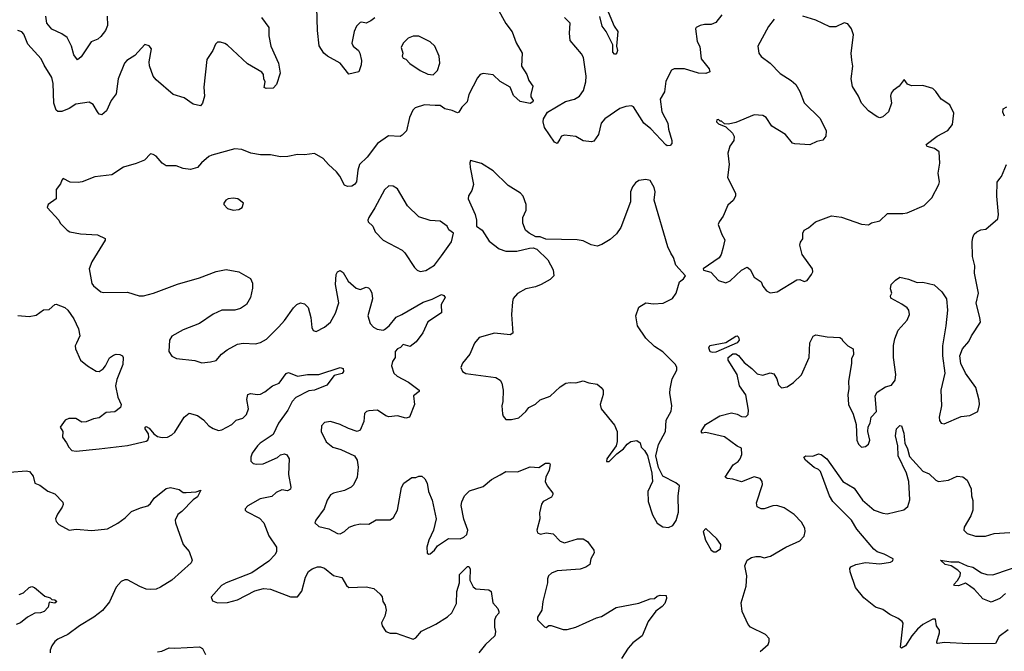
# Model space of a CAD drawing. Extents: x 2133461 to 2293071, y 753526 to 916327.
# Tile 350 of 459: x 2238969 to 2245866, y 824276 to 828700. Entities that reach past the tile are written whole.
import ezdxf

# ---------------------------------------------------------------- set-up
doc = ezdxf.new("R2010")
doc.units = 0

msp = doc.modelspace()

# ---------------------------------------------------------------- linework, layer by layer
at = {"layer": '0CON10XD'}
for points in [[(2239580.8, 828725), (2239585, 828660), (2239570, 828625), (2239537.9, 828582.1), (2239516.1, 828563.9), (2239470, 828545), (2239400.3, 828439.7), (2239375, 828420), (2239349.2, 828455), (2239331.4, 828515), (2239300.8, 828575), (2239265, 828600), (2239193.1, 828633.1), (2239160, 828675), (2239152.1, 828725)], [(2242313.1, 828783.1), (2242373.4, 828673.4), (2242418.5, 828615), (2242447.6, 828537.6), (2242488.1, 828465), (2242484.6, 828374.6), (2242522, 828315), (2242535, 828273.3), (2242563.8, 828235), (2242548.8, 828175), (2242550.5, 828160.5), (2242566.7, 828135), (2242562.5, 828125), (2242545, 828112.5), (2242475, 828126.2), (2242428.3, 828168.3), (2242405, 828227.5), (2242335, 828266.2), (2242285, 828313.3), (2242215, 828322), (2242194.5, 828315.5), (2242175, 828293.8), (2242114.6, 828175.4), (2242102.5, 828125), (2242065, 828086.2), (2242045, 828051.2), (2242035, 828048.8), (2241997.5, 828065), (2241947.5, 828075), (2241915, 828098.8), (2241878.8, 828098.8), (2241805, 828102.9), (2241738.4, 828081.6), (2241723.2, 828066.8), (2241699.2, 828015), (2241677.7, 827922.3), (2241649.3, 827890.7), (2241635, 827882.5), (2241552.7, 827887.3), (2241475, 827832.5), (2241403.4, 827736.6), (2241350, 827685), (2241336.9, 827645), (2241328.8, 827565), (2241315, 827546.7), (2241295, 827534), (2241265, 827531.2), (2241245, 827541.2), (2241211.8, 827605), (2241188.2, 827635), (2241131.5, 827685), (2241095, 827728.6), (2241035, 827762), (2240965, 827754.2), (2240914.4, 827755.6), (2240848.3, 827741.7), (2240795, 827738.5), (2240725, 827754.6), (2240655, 827753.8), (2240587.5, 827765), (2240525, 827791.1), (2240475, 827795.7), (2240315, 827751.1), (2240295, 827741.4), (2240242.7, 827697.3), (2240214.1, 827665.9), (2240165, 827650), (2240115, 827658), (2240065, 827676.2), (2239995, 827677.5), (2239967.5, 827695), (2239925, 827743.3), (2239905, 827756.7), (2239885, 827760), (2239842.7, 827717.3), (2239785, 827693.1), (2239695, 827667.1), (2239615, 827614.4), (2239495, 827600), (2239406.6, 827563.4), (2239378.8, 827558.8), (2239322.1, 827562.1), (2239273.3, 827586.7), (2239263.3, 827576.7), (2239255, 827550), (2239225, 827510), (2239223.6, 827446.4), (2239167.5, 827405), (2239162.5, 827385), (2239242.5, 827295), (2239253.3, 827275), (2239302.5, 827225), (2239320, 827215), (2239395, 827200), (2239513, 827193), (2239567, 827167), (2239567.5, 827155), (2239475, 827003.3), (2239456, 826955), (2239473.2, 826853.2), (2239486.2, 826835), (2239537.5, 826795), (2239555, 826790), (2239725, 826792.5), (2239805, 826766.7), (2239837, 826767), (2239905.8, 826784.2), (2240075, 826847.1), (2240228.3, 826891.7), (2240345, 826936.7), (2240415, 826951.2), (2240505, 826933.8), (2240585, 826886.7), (2240600, 826855), (2240599.5, 826820.5), (2240586.2, 826755), (2240556.7, 826705), (2240515, 826676.7), (2240475, 826666.2), (2240446.4, 826666.4)], [(2241457, 828713), (2241428.3, 828691.7), (2241395, 828676), (2241365, 828682.5), (2241355, 828679.2), (2241329.4, 828655), (2241312.4, 828617.6), (2241296.7, 828535), (2241304.3, 828515), (2241342, 828485), (2241352.5, 828465), (2241362.5, 828415), (2241360, 828385), (2241345.4, 828334.6), (2241275, 828318), (2241214.6, 828394.6), (2241125, 828444.2), (2241100, 828465), (2241066.6, 828516.6), (2241054.5, 828625), (2241050, 828785)], [(2243886.7, 828735), (2243845, 828680), (2243813, 828667), (2243765, 828666.2), (2243735, 828658.8), (2243707.5, 828645), (2243703.3, 828635), (2243715, 828547.5), (2243733.2, 828513.2), (2243742, 828425), (2243798.8, 828355), (2243802.5, 828335), (2243775, 828324.3), (2243725, 828326), (2243625, 828356.8), (2243554.1, 828355.9), (2243534.2, 828345.8), (2243495, 828270), (2243486.7, 828195), (2243455.7, 828144.3), (2243468.2, 828055), (2243508.7, 827975), (2243514.2, 827934.2), (2243537.8, 827855), (2243537.5, 827832.5), (2243525, 827818.8), (2243505, 827816.2), (2243495, 827824), (2243390, 827935), (2243340.8, 827975), (2243269.4, 828089.4), (2243255, 828095.8), (2243215, 828091.8), (2243171.9, 828078.1), (2243068.1, 828005), (2243042.2, 827975), (2243023.1, 827895), (2242991.1, 827848.9), (2242975, 827845.4), (2242915, 827851.9), (2242865, 827882.9), (2242785, 827891.2), (2242765, 827883.3), (2242753.8, 827863.8), (2242735, 827833.3), (2242715, 827841.2), (2242644.4, 827944.4), (2242636, 827985), (2242638, 828005), (2242667.1, 828052.9), (2242793.3, 828126.7), (2242856.2, 828143.8), (2242890.8, 828165), (2242919.4, 828205), (2242935.7, 828265), (2242937.1, 828305), (2242918, 828435), (2242905, 828460), (2242824, 828555), (2242819.2, 828605), (2242824, 828675), (2242785.4, 828715.4)], [(2243090.8, 828755), (2243134.2, 828655), (2243158.1, 828618.1), (2243150.6, 828515), (2243156.9, 828485), (2243151.5, 828468.5), (2243145, 828459.2), (2243135, 828457.5), (2243125, 828472), (2243123.3, 828525), (2243076.9, 828616.9), (2243049.7, 828655), (2243032.1, 828722.1)], [(2244225, 826787.5), (2244275, 826793.3), (2244412.3, 826877.7), (2244435, 826880), (2244465, 826866.7), (2244485, 826873.8), (2244516.2, 826915), (2244523.8, 826935), (2244522, 826955), (2244449.2, 827055), (2244435, 827120), (2244438.8, 827141.2), (2244456, 827165), (2244453.8, 827205), (2244465, 827226.2), (2244495, 827243.3), (2244542.5, 827285), (2244655, 827326), (2244725, 827317.5), (2244865, 827268.8), (2244915, 827263.3), (2244935, 827276.7), (2244995, 827291.2), (2245047.7, 827342.3), (2245155, 827342.5), (2245185, 827348), (2245305, 827397.5), (2245358.3, 827451.7), (2245406.7, 827545), (2245412.5, 827565), (2245404, 827625), (2245414.1, 827694.1), (2245408.8, 827775), (2245377.8, 827797.8), (2245325, 827812.5), (2245320, 827825), (2245395, 827884), (2245470, 827925), (2245503.8, 827965), (2245512, 828045), (2245483.9, 828103.9), (2245425, 828143.3), (2245387.3, 828197.3), (2245365, 828218.8), (2245295, 828240), (2245215, 828236), (2245188, 828248), (2245165, 828280), (2245130, 828235), (2245086.7, 828205), (2245073.8, 828185), (2245070, 828165), (2245077.1, 828115), (2245055.5, 828055), (2245015, 828018.5), (2244995, 828013.6), (2244975, 828018.5), (2244915, 828061.9), (2244865.7, 828115), (2244844.3, 828165), (2244803, 828233), (2244793.3, 828285), (2244805.7, 828375), (2244797.1, 828417.1), (2244794.6, 828465.4), (2244810, 828595), (2244795.8, 828635), (2244770.3, 828670.3), (2244745, 828677.1), (2244685, 828651.1), (2244645, 828649.5), (2244545, 828696.2), (2244455.6, 828725.6)], [(2240662.5, 828715), (2240713.3, 828645), (2240713.6, 828586.4), (2240728.8, 828515), (2240782, 828395), (2240793.3, 828325), (2240766.7, 828245), (2240745, 828220), (2240695, 828217.5), (2240682.5, 828225), (2240687.5, 828265), (2240678.8, 828285), (2240676.2, 828315), (2240665, 828333.3), (2240565, 828392), (2240425, 828520.8), (2240405, 828534), (2240375, 828542)], [(2244255, 828704), (2244215, 828653.3), (2244140, 828515), (2244145.9, 828465.9), (2244163, 828443), (2244225.5, 828395.5), (2244295, 828324.2), (2244374.3, 828274.3), (2244406, 828245), (2244435, 828197.5), (2244465, 828116.7), (2244577.3, 828007.3), (2244617.5, 827922.5), (2244616.7, 827885), (2244593.9, 827856.1), (2244553.1, 827846.9), (2244505, 827824.3), (2244399.5, 827829.5), (2244383.3, 827835), (2244333.3, 827895), (2244236.7, 827955), (2244198.8, 828015), (2244175, 828030), (2244115, 828033.8), (2243985, 827978.8), (2243935, 827967.5), (2243905, 827970), (2243885, 827990), (2243875, 827990), (2243865, 828000), (2243851.7, 827998.3), (2243850, 827985), (2243865, 827970), (2243915, 827950), (2243962.5, 827905), (2243973, 827883), (2243972.5, 827855), (2243943.3, 827815), (2243928.8, 827765), (2243938, 827685), (2243926.7, 827595), (2243983.8, 827485), (2243983.8, 827465), (2243965.9, 827434.1), (2243929.5, 827400.5), (2243896.8, 827323.2), (2243868, 827285), (2243861.2, 827265), (2243886.7, 827195), (2243908.3, 827158.3), (2243895, 827097.5), (2243883.9, 827056.1), (2243868.3, 827031.7), (2243757.5, 826955), (2243760, 826945), (2243810.7, 826930.7), (2243865, 826873.8), (2243915, 826856.7), (2243945, 826870), (2244024.4, 826945.6), (2244065.7, 826965.7), (2244085, 826950), (2244115, 826896.7), (2244162.5, 826865), (2244173.8, 826833.8), (2244200.7, 826800.7), (2244225, 826787.5)], [(2240375, 828542), (2240355, 828543.3), (2240341.2, 828528.8), (2240322.5, 828485), (2240279.7, 828420.3), (2240257.9, 828227.9), (2240264, 828165), (2240248.8, 828115), (2240235, 828097.5), (2240185, 828108.8), (2240121.7, 828151.7), (2240045, 828176.7), (2239925, 828278), (2239904.4, 828305), (2239877.6, 828377.6), (2239876.7, 828405), (2239892, 828495), (2239875.8, 828515.8), (2239845, 828526.7), (2239775, 828448.6), (2239719.2, 828415), (2239704, 828396), (2239658.9, 828285), (2239645, 828180), (2239610, 828135), (2239577.3, 828062.7), (2239545, 828032.5), (2239525, 828037.5), (2239513.3, 828055), (2239483.8, 828105), (2239455, 828122), (2239361.2, 828108.8), (2239315, 828077.9), (2239265, 828056.7), (2239237.1, 828057.1), (2239225, 828066), (2239207.3, 828115), (2239204.1, 828254.1), (2239194.6, 828295), (2239140.6, 828380.6), (2239120, 828425), (2239025, 828527.5), (2238999, 828599), (2238984.3, 828615), (2238955, 828623.9)], [(2241865, 828313.8), (2241896.4, 828343.6), (2241911.5, 828395), (2241908.1, 828445), (2241876, 828515), (2241845, 828546), (2241765, 828584.3), (2241725, 828585.6), (2241689.3, 828570.7), (2241656, 828535), (2241641.2, 828505), (2241652.5, 828465), (2241647.5, 828445), (2241655, 828430), (2241675, 828422.5), (2241702.7, 828392.7), (2241775, 828344), (2241827.7, 828317.7), (2241865, 828313.8)], [(2245868, 828025), (2245857, 828053), (2245857.5, 828075), (2245885, 828088.8)], [(2243515, 825143.8), (2243545, 825157.5), (2243568.3, 825191.7), (2243585, 825250), (2243582, 825365), (2243590, 825435), (2243565, 825456.7), (2243475, 825503.3), (2243444.5, 825564.5), (2243425.6, 825645), (2243444.3, 825725), (2243492.5, 825815), (2243497.5, 825895), (2243532.7, 825957.3), (2243536.7, 825995), (2243524.3, 826085), (2243526.7, 826115), (2243540, 826185), (2243572.5, 826245), (2243572.5, 826265), (2243562.5, 826285), (2243473.9, 826373.9), (2243415, 826411.2), (2243355, 826468.8), (2243296.8, 826556.8), (2243284.4, 826625), (2243305, 826686.2), (2243355, 826716.2), (2243409.5, 826709.5), (2243477.5, 826715), (2243541.7, 826748.3), (2243567.5, 826785), (2243592, 826865), (2243620, 826885), (2243633.3, 826905), (2243565, 826981.2), (2243550, 827035), (2243529.5, 827065), (2243510.1, 827110.1), (2243414.4, 827435), (2243419.5, 827495), (2243414.3, 827525), (2243385, 827573.8), (2243355, 827580.8), (2243305.9, 827574.1), (2243282.3, 827557.7), (2243261.2, 827528.8), (2243248.8, 827495), (2243248, 827425), (2243180, 827245), (2243149.7, 827200.3), (2243105, 827160), (2243047.5, 827125), (2243015, 827114), (2242972.9, 827122.9), (2242915, 827151.2), (2242875, 827158.8), (2242655, 827163.3), (2242615, 827178.8), (2242585, 827178.8), (2242537.5, 827205), (2242513.3, 827225), (2242493.9, 827273.9), (2242493.8, 827315), (2242516.7, 827365), (2242516.7, 827405), (2242496.7, 827465), (2242476.7, 827485), (2242389.7, 827539.7), (2242285, 827642.5), (2242205, 827692), (2242127, 827713), (2242121.4, 827698.6), (2242124.6, 827665.4), (2242147.3, 827545), (2242136.1, 827503.9), (2242113.4, 827466.6), (2242110.8, 827445), (2242158.8, 827335), (2242168.8, 827295), (2242170, 827255), (2242207.5, 827225), (2242258.3, 827148.3), (2242327.5, 827095), (2242375, 827078.8), (2242452.3, 827077.7), (2242539.3, 827100.7), (2242565, 827101.2), (2242592.1, 827092.1), (2242668.8, 827018.8), (2242705, 826947.5), (2242711.2, 826905), (2242685, 826880), (2242622.5, 826845), (2242581.2, 826828.8), (2242515, 826816), (2242455, 826783.3), (2242425, 826747.5), (2242420, 826725), (2242413.8, 826635), (2242422.5, 826505), (2242405, 826493.3), (2242295, 826503.8), (2242187.5, 826475), (2242155, 826433.3), (2242122.6, 826357.4), (2242070.8, 826295), (2242060, 826265), (2242071.2, 826235), (2242093, 826223), (2242305, 826194), (2242335, 826176.2), (2242345.8, 826155), (2242356, 826105), (2242354.2, 826025), (2242347.5, 825995), (2242350.5, 825940.5), (2242355, 825922.5), (2242375, 825900), (2242415, 825900.8), (2242465, 825912), (2242514.2, 825955.8), (2242535, 825983.3), (2242582, 826008), (2242615, 826036.7), (2242685.8, 826064.2), (2242755, 826128), (2242795, 826154), (2242825, 826160), (2242865, 826156.7), (2242915, 826170), (2242955, 826156.2), (2243015, 826146.7), (2243042.5, 826125), (2243056.7, 826105), (2243056.7, 826075), (2243036.2, 826005), (2243041.2, 825975), (2243135, 825861.2), (2243154.3, 825815), (2243153.9, 825746.1), (2243146.7, 825715), (2243082.5, 825625), (2243080, 825605), (2243097.5, 825605), (2243150.8, 825659.2), (2243197.5, 825695), (2243223.6, 825726.4), (2243250, 825745), (2243291.7, 825751.7), (2243316.1, 825736.1), (2243323.3, 825705), (2243345, 825683.8), (2243367.2, 825647.2), (2243398, 825525), (2243401.2, 825465), (2243370, 825395), (2243370.8, 825325), (2243402.3, 825232.3), (2243433.6, 825173.6), (2243475, 825147.5), (2243515, 825143.8)], [(2245835, 827587.5), (2245847.7, 827602.3), (2245882.5, 827685)], [(2244156, 824275), (2244211.2, 824325), (2244218.8, 824345), (2244218, 824365), (2244194.1, 824394.1), (2244088.8, 824445), (2244070.8, 824465), (2244030, 824555), (2244022.2, 824615), (2244058.6, 824731.4), (2244063.2, 824805), (2244048.8, 824875), (2244065.3, 824914.7), (2244095, 824933.5), (2244125, 824940.6), (2244155, 824940.8), (2244185, 824930), (2244227.7, 824942.3), (2244335, 825006.2), (2244435, 825050), (2244465, 825082.5), (2244472, 825115), (2244469.5, 825139.5), (2244445, 825180), (2244393.8, 825235), (2244325, 825281.2), (2244273.6, 825296.4), (2244245, 825296.2), (2244185, 825273.8), (2244163.9, 825273.9), (2244135, 825287.5), (2244131.2, 825315), (2244171.4, 825445), (2244170.8, 825465), (2244155, 825486.2), (2244115, 825497.5), (2244025, 825462.5), (2243965, 825482.5), (2243925, 825486.2), (2243910, 825495), (2243967, 825583), (2244001.2, 825605), (2244015.8, 825625), (2244027.5, 825655), (2244025, 825700), (2243995, 825714), (2243905, 825778.9), (2243775, 825808), (2243750, 825805), (2243742, 825815), (2243773.3, 825865), (2243872.5, 825925), (2243955, 825946.9), (2243993.8, 825936.2), (2244025, 825920.6), (2244055, 825918.6), (2244071.4, 825935), (2244074.3, 825965.7), (2244055, 826073.3), (2244011.5, 826135), (2243995.9, 826215.9), (2243932.5, 826315), (2243931.5, 826335), (2243965, 826358.9), (2243985, 826360.4), (2244005, 826348.1), (2244045, 826299.4), (2244098.1, 826258.1), (2244135, 826220), (2244175, 826211.4), (2244227, 826227), (2244250.7, 826220.7), (2244273.3, 826185), (2244285, 826142.5), (2244305, 826122.5), (2244345, 826128.8), (2244390.2, 826159.8), (2244445, 826212), (2244498.6, 826335), (2244503.6, 826436.4), (2244527, 826483), (2244545, 826492.5), (2244625, 826478.8), (2244713, 826473), (2244726.4, 826466.4), (2244735, 826450), (2244770, 826415), (2244807.5, 826395), (2244810, 826355), (2244796.7, 826325), (2244796, 826295), (2244774.4, 826165.6), (2244776.9, 826115), (2244769.2, 826075), (2244774.3, 826005), (2244807.3, 825937.3), (2244828, 825865), (2244834, 825755), (2244845, 825727.5), (2244865, 825706.7), (2244895, 825710), (2244915, 825726.7), (2244923.1, 825755), (2244910, 825815), (2244912.1, 825847.9), (2244925.8, 825875), (2244934.3, 825915.7), (2244970, 825955), (2244960.8, 826065), (2244975, 826090.8), (2245035, 826129.2), (2245075, 826140), (2245101.4, 826175), (2245105.6, 826215), (2245090.6, 826335), (2245090.9, 826419.1), (2245099.4, 826465), (2245122.5, 826525), (2245185, 826595.8), (2245202.2, 826635), (2245198.1, 826665), (2245185, 826680.8), (2245148.6, 826708.6), (2245070.3, 826750.3), (2245069.2, 826765), (2245078.6, 826785), (2245068.8, 826815), (2245073.3, 826845), (2245105, 826876.7), (2245135, 826896.2), (2245195, 826883.8), (2245255, 826858.8), (2245295, 826861.4), (2245375, 826842.5), (2245429.2, 826795), (2245462.2, 826745), (2245467.5, 826665), (2245456.5, 826555), (2245433.3, 826415), (2245432.5, 826345), (2245450.6, 826225), (2245421.4, 826105), (2245425.6, 825995), (2245410, 825915), (2245412.7, 825892.7), (2245425, 825873.3), (2245445, 825868.8), (2245565, 825921.4), (2245625, 825928.8), (2245680, 825955), (2245693.1, 826005), (2245691.1, 826035), (2245666.7, 826125), (2245594.3, 826225), (2245562.6, 826292.6), (2245554.2, 826345), (2245572.9, 826395), (2245617.1, 826445), (2245636, 826485), (2245699.5, 826580.5), (2245695.8, 826615), (2245668.6, 826715), (2245684.3, 826785), (2245658.6, 826925), (2245660, 826975), (2245642.4, 827042.4), (2245640, 827145), (2245645.6, 827174.4), (2245655, 827196.7), (2245673.3, 827215), (2245701.7, 827228.3), (2245736.1, 827233.9), (2245820, 827305), (2245826.2, 827335), (2245812.9, 827465), (2245817.3, 827562.7), (2245835, 827587.5)], [(2241775, 826936.7), (2241815, 826943.8), (2241875, 826980), (2241923.8, 827045), (2241994, 827145), (2242006.7, 827205), (2241975, 827227.5), (2241963, 827253), (2241915, 827288.8), (2241844.1, 827294.1), (2241765, 827318.8), (2241685, 827396.7), (2241616.2, 827515), (2241585, 827534.2), (2241555, 827535.8), (2241525, 827508.8), (2241457.4, 827382.6), (2241413.8, 827315), (2241406.7, 827295), (2241410, 827285), (2241443.8, 827255), (2241460, 827215), (2241516.1, 827156.1), (2241647.5, 827085), (2241667.7, 827067.7), (2241733.9, 826963.9), (2241752.5, 826945), (2241775, 826936.7)], [(2240465, 827366.2), (2240505, 827371.2), (2240527.5, 827385), (2240537.5, 827415), (2240496.7, 827445), (2240465, 827451.1), (2240430, 827445), (2240413.3, 827435), (2240400, 827415), (2240400, 827405), (2240425, 827376.7), (2240465, 827366.2)], [(2240446.4, 826666.4), (2240385, 826666.2), (2240325, 826636.7), (2240228.3, 826571.7), (2240115, 826527.5), (2240035, 826483.8), (2240018, 826455), (2240013.8, 826375), (2240035, 826342.5), (2240067, 826327), (2240195, 826313.8), (2240245, 826296.7), (2240305, 826303.3), (2240345, 826313.3), (2240383.3, 826356.7), (2240421.5, 826388.5), (2240495, 826428), (2240535, 826434.3), (2240621.2, 826428.8), (2240655, 826438), (2240697.4, 826462.6), (2240785, 826548), (2240825, 826593.8), (2240887.6, 826682.4), (2240911.2, 826705), (2240935, 826715.8), (2240965, 826710), (2240989.2, 826685), (2241007.5, 826615), (2241016.2, 826545), (2241025, 826523.3), (2241045, 826516.2), (2241105, 826546), (2241145, 826581.2), (2241180, 826645), (2241204.2, 826715.8), (2241181.1, 826845), (2241185.8, 826914.2), (2241195, 826933.3), (2241215, 826943.8), (2241235, 826930), (2241268.9, 826868.9), (2241325, 826819.2), (2241355, 826810.8), (2241395.8, 826825.8), (2241412, 826822), (2241425, 826810), (2241435.5, 826785.5), (2241441.1, 826745), (2241408.6, 826625), (2241425, 826572), (2241446.3, 826546.3), (2241472.2, 826532.2), (2241514.4, 826525.6), (2241525, 826529.4), (2241556.9, 826555), (2241605, 826617.2), (2241645.9, 826634.1), (2241795, 826721.1), (2241858, 826742), (2241923.3, 826775), (2241939.2, 826769.2), (2241948.6, 826755), (2241922.5, 826705), (2241922.9, 826647.1), (2241827.1, 826585), (2241793, 826507), (2241747, 826443), (2241705, 826410.8), (2241655, 826424), (2241635.8, 826404.2), (2241615, 826393.8), (2241600, 826375), (2241600, 826335), (2241581.2, 826305), (2241574, 826275), (2241588.8, 826225), (2241612.4, 826202.4), (2241692.3, 826162.3), (2241767.5, 826105), (2241766.7, 826095), (2241726.7, 826065), (2241734, 826005), (2241700, 825915), (2241675, 825910), (2241615, 825925.7), (2241555, 825917.5), (2241534.5, 825924.5), (2241475, 825964), (2241415, 825960), (2241397.5, 825955), (2241385, 825942.5), (2241380, 825885), (2241355, 825826.2), (2241333.9, 825816.1), (2241272.3, 825837.7), (2241215, 825865.7), (2241145.8, 825885.8), (2241105, 825878.8), (2241083.8, 825855), (2241080, 825815), (2241115, 825744), (2241163.3, 825705), (2241219.6, 825689.6), (2241314, 825645), (2241332.9, 825615), (2241339.4, 825565), (2241332.9, 825495), (2241308.3, 825441.7), (2241290.8, 825425), (2241245, 825401.8), (2241166.4, 825383.6), (2241145, 825372.5), (2241122.7, 825335), (2241101.1, 825275), (2241042.5, 825195), (2241037.5, 825175), (2241065, 825150), (2241135, 825132.9), (2241195, 825102.5), (2241215, 825099.2), (2241245, 825115.7), (2241278, 825145), (2241315, 825160), (2241355, 825170), (2241415, 825165.7), (2241465, 825198), (2241565, 825198), (2241586.3, 825213.7), (2241615.6, 825265), (2241643.9, 825423.9), (2241658.8, 825455), (2241717, 825493), (2241745, 825492.5), (2241765, 825502.5), (2241785, 825502.5), (2241806.7, 825485), (2241823.3, 825455), (2241833.3, 825395), (2241858.8, 825335), (2241885.8, 825205), (2241868.6, 825125), (2241835.7, 825054.3), (2241822, 825005), (2241823.8, 824963.8), (2241835, 824957.5), (2241845, 824960), (2241875, 824983.8), (2241896.2, 825015), (2241965, 825060.8), (2241975.9, 825065.9), (2242055, 825062.9), (2242081.2, 825075), (2242102, 825095), (2242108.6, 825125), (2242080.9, 825200.9), (2242061.7, 825298.3), (2242065, 825322.5), (2242085.8, 825364.2), (2242118.8, 825401.2), (2242215, 825430.8), (2242275, 825480), (2242335, 825512.9), (2242375, 825535.7), (2242455, 825532.9), (2242545, 825568), (2242605, 825564), (2242653.3, 825595), (2242680, 825595), (2242684.2, 825584.2), (2242677.8, 825545), (2242655.7, 825495), (2242650, 825465), (2242664, 825435), (2242703.3, 825385), (2242703.8, 825375), (2242693.3, 825355), (2242635, 825326), (2242623.4, 825306.6), (2242611.1, 825245), (2242612.9, 825205), (2242592, 825125), (2242596.4, 825106.4), (2242616.1, 825096.1), (2242655.9, 825105.9), (2242705, 825098.8), (2242755, 825046.7), (2242785, 825036), (2242875.7, 825064.3), (2242915, 825064.2), (2242946.2, 825045), (2242991.2, 824985), (2242992.5, 824965), (2242970, 824925), (2242962.5, 824885), (2242935, 824866.7), (2242895, 824851.2), (2242735, 824838.8), (2242695, 824823.3), (2242673.3, 824805), (2242666.4, 824783.6), (2242666.7, 824755), (2242632.5, 824625), (2242626.2, 824565), (2242596.2, 824515), (2242596.1, 824496.1), (2242645, 824446.7), (2242656.4, 824443.6), (2242675, 824457.5), (2242693, 824457), (2242775, 824428.8), (2242805, 824429.2), (2242865, 824445.7), (2243009.4, 824510.6), (2243045, 824520.4), (2243147, 824583), (2243305, 824613.8), (2243385, 824643.5), (2243415, 824645.8), (2243435, 824662.9), (2243455, 824669.4), (2243496.7, 824666.7), (2243500.6, 824645), (2243487.9, 824612.1), (2243470.2, 824589.8), (2243425, 824556.7), (2243371.2, 824485), (2243328.9, 824385), (2243263.3, 824336.7), (2243231.2, 824298.8), (2243185.6, 824225)], [(2238955, 826628.8), (2239035, 826621.2), (2239085, 826631.2), (2239135, 826667.5), (2239175, 826671.2), (2239215, 826706), (2239225, 826707.5), (2239284.5, 826684.5), (2239305.3, 826665.3), (2239348.1, 826605), (2239381.4, 826535), (2239390, 826485), (2239367.1, 826435), (2239358.6, 826415), (2239359.4, 826395), (2239394.6, 826314.6), (2239444, 826275), (2239505, 826238.1), (2239525, 826236.9), (2239552.9, 826255), (2239570.6, 826275), (2239598.7, 826331.3), (2239625, 826350.8), (2239645, 826357.5), (2239670, 826355), (2239690, 826345), (2239693.3, 826335), (2239692, 826285), (2239649.8, 826180.2), (2239640.8, 826135), (2239655.5, 826055.5), (2239679.4, 826005), (2239675, 825983.3), (2239636.2, 825953.8), (2239575, 825947.8), (2239525, 825910.9), (2239485, 825904.5), (2239435, 825882.5), (2239405, 825882.2), (2239362.9, 825907.1), (2239312.9, 825907.1), (2239287.5, 825895), (2239253, 825847), (2239270, 825815), (2239268.8, 825775), (2239297.1, 825737.1), (2239312.2, 825705), (2239335, 825681.8), (2239365, 825677.5), (2239525, 825694.6), (2239725, 825717.3), (2239855, 825748.8), (2239865.6, 825755), (2239873.6, 825775), (2239870.3, 825800.3), (2239848.8, 825835), (2239847.5, 825845), (2239855, 825850), (2239875, 825838.8), (2239909.2, 825799.2), (2239935, 825780.6), (2239966.8, 825773.2), (2240005, 825777.1), (2240035, 825791.4), (2240055, 825810), (2240122, 825915), (2240155, 825943.8), (2240215, 825928.8), (2240257.6, 825897.6), (2240293.8, 825855), (2240325, 825836), (2240362.3, 825822.3), (2240385, 825827.1), (2240455, 825864.4), (2240485, 825894.5), (2240531.5, 825908.5), (2240556.9, 825935), (2240571.4, 825975), (2240561.2, 826038.8), (2240566.1, 826073.9), (2240585, 826082), (2240635, 826074.4), (2240655, 826077.5), (2240686.6, 826093.4), (2240740, 826135), (2240786, 826155), (2240835, 826221.2), (2240851.7, 826228.3), (2240915, 826202.3), (2240985, 826215.3), (2241064.7, 826215.3), (2241215, 826264.4), (2241235, 826256.7), (2241238.1, 826235), (2241228.9, 826221.1), (2241171.6, 826208.4), (2241120.7, 826139.3), (2241035, 826104.3), (2240995, 826100.3), (2240904.4, 826055), (2240877.3, 826025), (2240847.2, 825965), (2240781.4, 825875), (2240745, 825794.4), (2240654.4, 825735), (2240633.6, 825715), (2240597.5, 825665), (2240587.5, 825635), (2240588, 825608), (2240605, 825592), (2240627.3, 825587.3), (2240675, 825590), (2240775, 825634), (2240795, 825652), (2240825, 825660), (2240841.2, 825651.2), (2240856.7, 825625), (2240851.8, 825515), (2240867.5, 825425), (2240865, 825412.5), (2240845, 825401.2), (2240805, 825406.7), (2240765, 825387.5), (2240735, 825360), (2240652.5, 825345), (2240566, 825294), (2240547.5, 825275), (2240547.5, 825265), (2240557.5, 825255), (2240648.1, 825208.1), (2240678.6, 825175), (2240714.3, 825085), (2240767.1, 825005), (2240767.1, 824975), (2240758.6, 824955), (2240715, 824908.6), (2240595, 824825.7), (2240415, 824756), (2240382.7, 824737.3), (2240310, 824655), (2240320.5, 824630.5), (2240355, 824616.2), (2240425, 824618), (2240495, 824636.2), (2240615, 824700), (2240676.4, 824716.4), (2240725, 824711.2), (2240865, 824656.7), (2240915, 824657.5), (2240945, 824697.5), (2240971.9, 824795), (2240992, 824835), (2241017.5, 824855), (2241055, 824868.8), (2241075, 824868.8), (2241105, 824858.8), (2241167.3, 824807.3), (2241225, 824793.3), (2241257.5, 824737.5), (2241275, 824722), (2241395, 824728.9), (2241450, 824715), (2241495, 824676.2), (2241507.1, 824657.1), (2241511.9, 824625), (2241528.7, 824598.7), (2241535.8, 824565), (2241527.6, 824522.4), (2241502.5, 824475), (2241508, 824455), (2241534.3, 824414.3), (2241565, 824404.3), (2241605, 824402.5), (2241725, 824361.8), (2241745, 824370), (2241783.6, 824416.4), (2241885, 824467.3), (2241965, 824516.7), (2241996.9, 824545), (2242029.8, 824610.2), (2242031.6, 824695), (2242048.9, 824755), (2242050.9, 824815), (2242105, 824870), (2242115, 824871.2), (2242123.6, 824853.6), (2242122.5, 824775), (2242145, 824728.8), (2242165, 824714), (2242255, 824706.2), (2242272.5, 824695), (2242284.2, 824615), (2242318, 824575), (2242325.8, 824555), (2242325, 824543.3), (2242305, 824520), (2242294.3, 824495), (2242294.3, 824445), (2242302.5, 824415), (2242297.5, 824385), (2242231.8, 824325), (2242185, 824264.4)], [(2243825, 826368.1), (2243805, 826373.5), (2243797.5, 826402.5), (2243803, 826417), (2243915, 826440), (2243986.1, 826483.9), (2243995, 826486), (2244005, 826476.7), (2244009.1, 826455), (2243995, 826436.7), (2243845, 826372.5), (2243825, 826368.1)], [(2245893, 824427), (2245830.5, 824379.5), (2245805, 824330), (2245615, 824329.4), (2245445, 824337.5), (2245401.7, 824331.7), (2245393.8, 824333.8), (2245393.6, 824343.6), (2245411.2, 824405), (2245411.2, 824425), (2245392, 824455), (2245385, 824502.5), (2245365, 824502.5), (2245295, 824464.3), (2245257.6, 824432.4), (2245218.6, 824385), (2245175, 824314), (2245145, 824297.5), (2245140, 824305), (2245157.5, 824472.5), (2245151.2, 824485), (2245123.8, 824505), (2245065, 824532.9), (2245015, 824568.8), (2244965, 824586), (2244881.7, 824651.7), (2244823, 824723), (2244786.9, 824833.1), (2244784.5, 824855.5), (2244791.7, 824868.3), (2244825, 824884.4), (2244895, 824898.9), (2244995, 824890), (2245069.3, 824900.7), (2245085, 824910), (2245087.5, 824925), (2245025, 824956), (2244975, 824972), (2244952, 824992), (2244832.5, 825132.5), (2244795.5, 825195), (2244664.4, 825325), (2244641.1, 825365), (2244578.6, 825535), (2244565, 825550), (2244535, 825564.4), (2244472.5, 825615), (2244462, 825635), (2244475, 825645.6), (2244525.9, 825644.1), (2244565, 825659.4), (2244583.8, 825655), (2244623.7, 825623.7), (2244735, 825465.6), (2244815, 825418.1), (2244873.5, 825335), (2244955, 825264.3), (2245015, 825243.1), (2245045, 825238.9), (2245163.2, 825266.8), (2245190, 825290), (2245203.4, 825336.6), (2245197.5, 825465), (2245180.6, 825525), (2245123.3, 825645), (2245120.4, 825715), (2245104.8, 825784.8), (2245111.4, 825835), (2245135, 825857.5), (2245145.4, 825855.4), (2245162.2, 825805)], [(2245162.2, 825805), (2245170.4, 825735), (2245188.8, 825695), (2245201.7, 825641.7), (2245295, 825538), (2245338.8, 825518.8), (2245387.5, 825475), (2245405, 825466.2), (2245475, 825475.8), (2245535, 825503.1), (2245575, 825498.1), (2245605.8, 825475), (2245633.3, 825415), (2245636.7, 825365), (2245646.4, 825333.6), (2245646.7, 825265), (2245631.2, 825225), (2245586, 825145), (2245583.8, 825125), (2245605, 825102.5), (2245665, 825081.9), (2245735, 825082.9), (2245795, 825102.5), (2245905, 825108.8)], [(2238898.8, 825531.2), (2239015, 825540.5), (2239036.6, 825536.6), (2239063.9, 825503.9), (2239075, 825453.3), (2239110.5, 825440.5), (2239165, 825397.5), (2239215, 825380), (2239271.2, 825321.2), (2239274, 825305), (2239267.1, 825285), (2239232.7, 825237.3), (2239220.8, 825205), (2239224, 825185), (2239243.8, 825165), (2239315, 825125.7), (2239365, 825131.8), (2239475, 825123.4), (2239583.3, 825135), (2239656.1, 825173.9), (2239708.8, 825211.2), (2239752, 825255), (2239815, 825282.2), (2239866, 825295), (2239885, 825311.2), (2239910.3, 825349.7), (2239995, 825416.7), (2240025, 825423.3), (2240085, 825410), (2240115, 825388), (2240135, 825389.4), (2240205, 825392.5), (2240237.5, 825405), (2240215, 825357.1), (2240183.2, 825336.8), (2240105.6, 825255), (2240075.7, 825235), (2240058.6, 825195), (2240059.4, 825175), (2240113.2, 825023.2), (2240156.7, 824975), (2240176.7, 824915), (2240170, 824895), (2240035, 824773.8), (2239955.7, 824724.3), (2239925, 824712), (2239885, 824708), (2239855, 824712.5), (2239809.7, 824729.7), (2239725, 824777.8), (2239705, 824776.7), (2239678.8, 824765), (2239643.6, 824726.4), (2239598.2, 824621.8), (2239548.1, 824561.9), (2239488.1, 824515), (2239388.1, 824455), (2239306, 824394), (2239235, 824361.9), (2239215.7, 824345), (2239192.9, 824315), (2239182.5, 824285), (2239181.2, 824265)], [(2243845, 824972), (2243878, 824995), (2243881.2, 825025), (2243853.3, 825065), (2243775, 825137.5), (2243757.5, 825115), (2243772.5, 825055), (2243813.3, 824985), (2243832.3, 824972.3), (2243845, 824972)], [(2245875, 824681.8), (2245834, 824645), (2245775, 824620.6), (2245715, 824644), (2245658, 824708), (2245622, 824735), (2245593.6, 824753.6), (2245545, 824734.4), (2245518.3, 824738.3), (2245513.8, 824745), (2245538.5, 824771.5), (2245557.5, 824805), (2245559.2, 824825), (2245540, 824845), (2245495, 824874.4), (2245452.5, 824885), (2245420, 824915), (2245492.1, 824902.1), (2245545, 824902.3), (2245605, 824875.4), (2245644.7, 824864.7), (2245706.3, 824826.3), (2245745, 824814.6), (2245785, 824811.5), (2246019.4, 824890.6)], [(2238964.1, 824674.1), (2238995, 824686.2), (2239035, 824723.3), (2239055, 824730), (2239073.6, 824723.6), (2239145, 824662.5), (2239181.7, 824651.7), (2239195, 824640), (2239215, 824637.5), (2239230, 824625), (2239215, 824612.5), (2239175, 824620), (2239167.5, 824585), (2239140, 824555), (2239115, 824545.6), (2239075, 824543.1), (2239024.1, 824515.9), (2238975, 824474.5), (2238945, 824464.4)], [(2239935, 824273.3), (2239965, 824278.1), (2240015, 824301.1), (2240055, 824297.5), (2240227.8, 824307.8), (2240250, 824295), (2240270, 824255)]]:
    msp.add_lwpolyline(points, dxfattribs=at)

doc.saveas('drawing.dxf')
